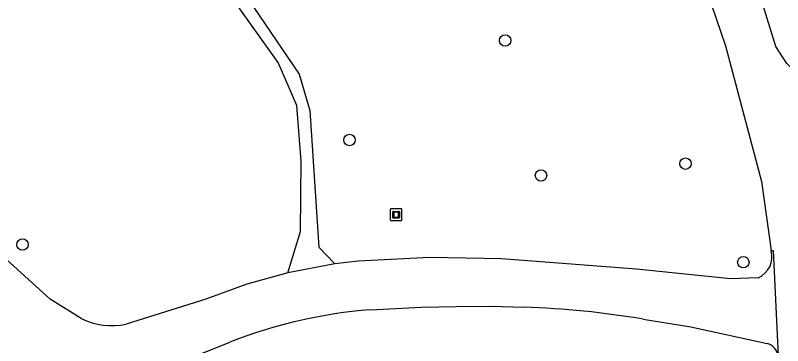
# Model space of a CAD drawing. Extents: x 161402 to 161933, y 381650 to 382313.
# Drawn here: x 161641.8 to 161707.3, y 381996 to 382024.2 of the extents above; entities that cross this region are included whole.
import ezdxf

# ---------------------------------------------------------------- set-up
doc = ezdxf.new("R2010")
doc.units = 0
for name, color, linetype in [('IMGEO_Boom', 7, 'Continuous'), ('IMGEO_Kunstobject', 7, 'Continuous'), ('IMGEO_Voetpad_gesloten', 7, 'Continuous'), ('IMGEO_Voetpad_halfverhard', 7, 'Continuous')]:
    doc.layers.add(name, color=color, linetype=linetype)

msp = doc.modelspace()

# ---------------------------------------------------------------- linework, layer by layer
at = {"layer": 'IMGEO_Boom'}
for centre in [(161683.624, 382022.066), (161670.344, 382013.58), (161699.002, 382011.56), (161686.681, 382010.554), (161642.449, 382004.649), (161703.937, 382003.14)]:
    msp.add_circle(centre, 0.489, dxfattribs=at)
at = {"layer": 'IMGEO_Kunstobject'}
for p, q in [((161673.818, 382007.611), (161673.818, 382006.77)), ((161673.818, 382007.611), (161673.818, 382006.77)), ((161674.734, 382007.695), (161673.893, 382007.695)), ((161674.734, 382007.695), (161673.893, 382007.695)), ((161674.032, 382006.959), (161674.032, 382007.433)), ((161674.082, 382007.483), (161674.556, 382007.483)), ((161674.112, 382007.383), (161674.112, 382007.009)), ((161674.506, 382007.403), (161674.132, 382007.403)), ((161674.526, 382007.009), (161674.526, 382007.383)), ((161674.606, 382007.433), (161674.606, 382006.959)), ((161674.818, 382006.779), (161674.818, 382007.62)), ((161674.818, 382006.779), (161674.818, 382007.62)), ((161673.902, 382006.695), (161674.743, 382006.695)), ((161673.902, 382006.695), (161674.743, 382006.695)), ((161674.556, 382006.909), (161674.082, 382006.909)), ((161674.132, 382006.989), (161674.506, 382006.989))]:
    msp.add_line(p, q, dxfattribs=at)
for centre, radius, start, end in [((161673.896, 382007.617), 0.0779, 92.4484, 184.28452), ((161673.896, 382007.617), 0.0779, 92.4484, 184.28452), ((161674.082, 382007.433), 0.05, 90, 180), ((161674.132, 382007.383), 0.02, 90, 180), ((161674.506, 382007.383), 0.02, 360, 90), ((161674.556, 382007.433), 0.05, 360, 90), ((161674.74, 382007.617), 0.0779, 2.4484, 94.28452), ((161674.74, 382007.617), 0.0779, 2.4484, 94.28452), ((161673.896, 382006.773), 0.0779, 182.4484, 274.28452), ((161673.896, 382006.773), 0.0779, 182.4484, 274.28452), ((161674.082, 382006.959), 0.05, 180, 270), ((161674.132, 382007.009), 0.02, 180, 270), ((161674.506, 382007.009), 0.02, 270, 0), ((161674.556, 382006.959), 0.05, 270, 0), ((161674.74, 382006.773), 0.0779, 272.4484, 4.28452), ((161674.74, 382006.773), 0.0779, 272.4484, 4.28452)]:
    msp.add_arc(centre, radius, start, end, dxfattribs=at)
at = {"layer": 'IMGEO_Voetpad_gesloten'}
for points in [[(161686.32, 382055.675), (161693.794, 382042.954), (161698.147, 382033.194), (161700.424, 382027.464), (161702.41, 382021.626), (161705.484, 382010.023), (161706.325, 382004.132)], [(161721.625, 382021.594), (161720.081, 382020.981), (161718.134, 382020.256), (161716.924, 382019.841), (161713.527, 382018.764), (161712.07, 382018.364), (161710.842, 382018.259), (161708.819, 382018.925), (161707.643, 382020.099), (161706.725, 382021.564), (161704.513, 382028.679)], [(161647.46, 381998.336), (161644.811, 382000), (161631.093, 382012.414), (161629.601, 382013.765), (161620.28, 382022.201)], [(161706.325, 382004.132), (161706.483, 382004.148), (161706.908, 381995.144)], [(161705.192, 382001.81), (161702.832, 382001.715), (161694.823, 382002.543), (161683.305, 382003.424), (161677.185, 382003.543), (161671.071, 382003.229), (161669.099, 382002.998)], [(161669.099, 382002.998), (161665.087, 382002.244)], [(161665.087, 382002.244), (161661.573, 382001.258), (161658.072, 382000), (161651.286, 381997.854)], [(161672.119, 381999.087), (161676.457, 381999.299), (161679.446, 381999.355), (161682.435, 381999.377), (161685.238, 381999.305)], [(161695.405, 381998.282), (161699.475, 381997.621), (161705.966, 381996.199)], [(161635.51, 381980.57), (161636.548, 381981.841), (161638.634, 381983.975), (161639.672, 381985.075), (161642.788, 381988.318), (161644.234, 381989.507), (161648.797, 381991.751), (161654.106, 381993.892), (161660.139, 381996.316)]]:
    msp.add_lwpolyline(points, dxfattribs=at)
for centre, radius, start, end in [((161704.408, 382003.63), 1.982, 293.30268, 14.67799), ((161675.54, 381957.014), 42.212, 94.64879, 111.39842), ((161682.566, 381921.721), 77.63, 80.48065, 88.02786), ((161650.078, 382003.69), 5.96, 243.94407, 281.69532), ((161705.659, 381994.977), 1.26, 7.63162, 75.89114)]:
    msp.add_arc(centre, radius, start, end, dxfattribs=at)
at = {"layer": 'IMGEO_Voetpad_halfverhard'}
for points in [[(161665.087, 382002.244), (161666.168, 382005.756), (161666.206, 382011.76), (161665.843, 382016.518), (161664.266, 382020.193), (161656.911, 382030.493)], [(161658.307, 382030.601), (161666.06, 382019.185), (161666.962, 382016.092), (161667.734, 382004.43), (161669.099, 382002.998)]]:
    msp.add_lwpolyline(points, dxfattribs=at)

doc.saveas('drawing.dxf')
